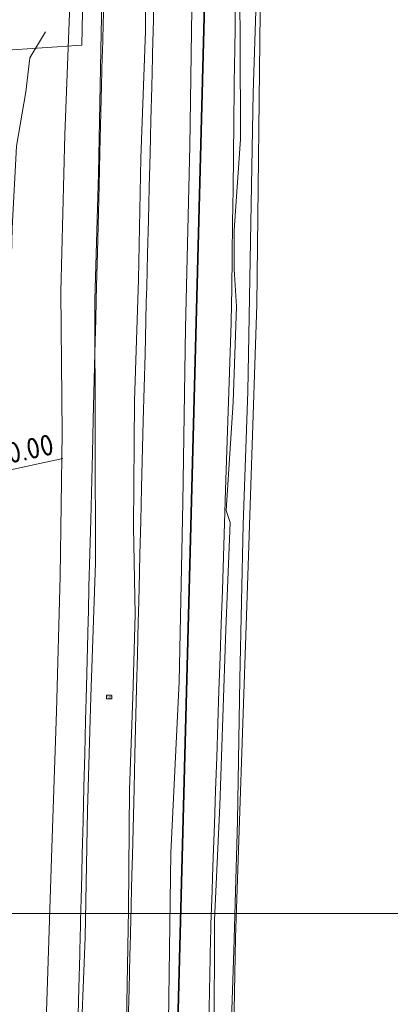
# Model space of a CAD drawing. Header units: metres. Extents: x 250001 to 257773, y 598992 to 609118.
# Tile 464 of 656: x 253855 to 253877, y 603808 to 603867. Entities that reach past the tile are written whole.
import ezdxf
from ezdxf.enums import TextEntityAlignment as Align

# ---------------------------------------------------------------- set-up
doc = ezdxf.new("R2010")
doc.units = ezdxf.units.M
for name, color, linetype, lineweight in [('B-WE-GR-GRAS-GV', 252, 'Continuous', 13), ('B-WE-GW-TALUD-G', 252, 'Continuous', 18), ('B-WE-GW-TALUD_KRUIN-G', 252, 'Continuous', 18), ('B-WE-OG-HOOGTELIJN-G', 252, 'Continuous', 18), ('B-WE-OG-TERREIN_ERF-GV', 7, 'Continuous', 18), ('B-WE-VH-VERHARDING_GESLOTEN-GV', 252, 'Continuous', 18), ('B-WE-VW-HECTOMETRERING-S', 252, 'Continuous', 25), ('X-XX-AL-AANKLEDING-M', 7, 'Continuous', 18), ('X-XX-AL-REFERENTIE-G', 7, 'Continuous', 18), ('X-XX-AL-TEKENBLAD_DEELKADER-G', 7, 'Continuous', 15)]:
    doc.layers.add(name, color=color, linetype=linetype, lineweight=lineweight)
doc.layers.add('N-WE-KG-GRENS INMETING-G', color=240, linetype='FENCELINE1', lineweight=35, plot=False)
doc.styles.add('NLCS-ISO', font='NLCS-ISO.ttf')
doc.styles.add('NLCS-ISO-ANNOTATIEF-T25', font='NLCS-ISO.ttf', dxfattribs={"height": 2.5})
doc.linetypes.add('FENCELINE1', pattern='A,6.35,-2.54,[133,ltypeshp.shx,S=2.54,R=0,X=-2.54,Y=0],-2.54,25.4', length=36.83)
doc.dimstyles.new('NLCS-ANNOTATIEF-T25-PIJL_L2_H1', dxfattribs={"dimtxt": 2.5, "dimasz": 2.5, "dimexe": 2, "dimexo": 2, "dimgap": 0.7, "dimtad": 1, "dimzin": 0, "dimdsep": 46, "dimtxsty": 'NLCS-ISO-ANNOTATIEF-T25', "dimcen": 0, "dimdle": 2, "dimclrd": 256, "dimclre": 256, "dimclrt": 256, "dimadec": 1, "dimazin": 0, "dimtfac": 1, "dimtdec": 3, "dimtofl": 0, "dimtmove": 0, "dimatfit": 3, "dimfxl": 2, "dimfxlon": 1, "dimtfillclr": 256, "dimtolj": 1, "dimtzin": 0, "dimlwd": -1, "dimlwe": -1, "dimarcsym": 0})

# ---------------------------------------------------------------- blocks, each defined once
blk = doc.blocks.new('*D51')
at = {"layer": 'Defpoints', "color": 0, "transparency": 16777216}
for p in [(253849.1, 603838.981), (253839.323, 603836.879)]:
    blk.add_point(p, dxfattribs=at)
at = {"layer": 'X-XX-AL-AANKLEDING-M', "transparency": 16777216}
blk.add_line((253857.361, 603840.757), (253850.322, 603839.243), dxfattribs=at)
blk.add_solid([(253850.278, 603839.447), (253850.366, 603839.04), (253849.1, 603838.981)], dxfattribs=at)
at = {"layer": 'X-XX-AL-AANKLEDING-M', "transparency": 16777216, "insert": (253854.247, 603841.085), "char_height": 1.25, "attachment_point": 5, "rotation": 12.13342, "style": 'NLCS-ISO-ANNOTATIEF-T25', "bg_fill": 3, "box_fill_scale": 1.1, "bg_fill_color": 256, "bg_fill_true_color": 13158600, "bg_fill_transparency": 0}
blk.add_mtext('\\A1;R=10.00', dxfattribs=at)
blk = doc.blocks.new('BS2021-132-Xref-BGT-GRIJS-20210617-aangepast')
at = {"layer": 'B-WE-GR-GRAS-GV', "flags": 128}
for points in [[(253851.851, 603982.129), (253851.141, 603927.085), (253851.141, 603888.088), (253858.931, 603887.39), (253858.504, 603865.485), (253851.358, 603865.004), (253849.7, 603836.172), (253849.678, 603835.311), (253849.628, 603833.312), (253849.591, 603831.822), (253849.578, 603831.313), (253849.528, 603829.313), (253849.428, 603825.315), (253849.377, 603823.315), (253849.277, 603819.317), (253849.227, 603817.317), (253849.197, 603816.142), (253849.177, 603815.318), (253849.127, 603813.318), (253849.114, 603812.828), (253849.107, 603812.55), (253849.076, 603811.319), (253849.026, 603809.32), (253848.976, 603807.32)], [(253858.223, 603805.088), (253858.323, 603809.086), (253858.373, 603811.086), (253858.404, 603812.317), (253858.411, 603812.594), (253858.424, 603813.085), (253858.474, 603815.084), (253858.494, 603815.908), (253858.524, 603817.084), (253858.574, 603819.083), (253858.624, 603821.083), (253858.674, 603823.082), (253858.725, 603825.081), (253858.775, 603827.081), (253858.875, 603831.079), (253858.888, 603831.588), (253858.925, 603833.079), (253858.975, 603835.078), (253859.026, 603837.078), (253859.126, 603841.076), (253859.176, 603843.076), (253859.276, 603847.074), (253859.327, 603849.074), (253859.355, 603850.201), (253859.377, 603851.073), (253859.427, 603853.073), (253859.527, 603857.071), (253859.578, 603859.071), (253859.678, 603863.069), (253859.722, 603864.821), (253859.728, 603865.069), (253859.828, 603869.067)], [(253859.828, 603869.067), (253859.728, 603865.069), (253859.722, 603864.821), (253859.678, 603863.069), (253859.578, 603859.071), (253859.527, 603857.071), (253859.427, 603853.073), (253859.377, 603851.073), (253859.355, 603850.201), (253859.327, 603849.074), (253859.276, 603847.074), (253859.176, 603843.076), (253859.126, 603841.076), (253859.026, 603837.078), (253858.975, 603835.078), (253858.925, 603833.079), (253858.888, 603831.588), (253858.875, 603831.079), (253858.775, 603827.081), (253858.725, 603825.081), (253858.674, 603823.082), (253858.624, 603821.083), (253858.574, 603819.083), (253858.524, 603817.084), (253858.494, 603815.908), (253858.474, 603815.084), (253858.424, 603813.085), (253858.411, 603812.594), (253858.404, 603812.317), (253858.373, 603811.086), (253858.323, 603809.086), (253858.223, 603805.088)], [(253861.272, 603807.012), (253861.322, 603809.011), (253861.373, 603811.01), (253861.403, 603812.242), (253861.41, 603812.519), (253861.423, 603813.01), (253861.473, 603815.009), (253861.494, 603815.833), (253861.523, 603817.009), (253861.623, 603821.007), (253861.674, 603823.007), (253861.774, 603827.005), (253861.824, 603829.005), (253861.874, 603831.004), (253861.887, 603831.513), (253861.924, 603833.004), (253861.975, 603835.003), (253862.025, 603837.002), (253862.075, 603839.002), (253862.175, 603843), (253862.225, 603845), (253862.276, 603846.999), (253862.326, 603848.999), (253862.354, 603850.126), (253862.376, 603850.998), (253862.426, 603852.997), (253862.476, 603854.997), (253862.526, 603856.996), (253862.577, 603858.995), (253862.627, 603860.995), (253862.677, 603862.994), (253862.721, 603864.746), (253862.727, 603864.993), (253862.777, 603866.993), (253862.827, 603868.992)], [(253862.827, 603868.992), (253862.777, 603866.993), (253862.727, 603864.993), (253862.721, 603864.746), (253862.677, 603862.994), (253862.627, 603860.995), (253862.577, 603858.995), (253862.526, 603856.996), (253862.476, 603854.997), (253862.426, 603852.997), (253862.376, 603850.998), (253862.354, 603850.126), (253862.326, 603848.999), (253862.276, 603846.999), (253862.225, 603845), (253862.175, 603843), (253862.075, 603839.002), (253862.025, 603837.002), (253861.975, 603835.003), (253861.924, 603833.004), (253861.887, 603831.513), (253861.874, 603831.004), (253861.824, 603829.005), (253861.774, 603827.005), (253861.674, 603823.007), (253861.623, 603821.007), (253861.523, 603817.009), (253861.494, 603815.833), (253861.473, 603815.009), (253861.423, 603813.01), (253861.41, 603812.519), (253861.403, 603812.242), (253861.373, 603811.01), (253861.322, 603809.011), (253861.272, 603807.012)], [(253866.096, 603806.891), (253866.133, 603808.89), (253866.171, 603810.89), (253866.194, 603812.121), (253866.204, 603812.399), (253866.221, 603812.889), (253866.289, 603814.888), (253866.317, 603815.712), (253866.358, 603816.887), (253866.426, 603818.886), (253866.495, 603820.885), (253866.563, 603822.884), (253866.632, 603824.883), (253866.7, 603826.882), (253866.769, 603828.881), (253866.837, 603830.88), (253866.855, 603831.388), (253866.903, 603832.879), (253867.033, 603836.877), (253867.097, 603838.876), (253867.422, 603848.871), (253867.458, 603849.998), (253867.469, 603850.87), (253867.493, 603852.87), (253867.518, 603854.87), (253867.542, 603856.87), (253867.592, 603860.87), (253867.616, 603862.87), (253867.638, 603864.623), (253867.641, 603864.87), (253867.665, 603866.87), (253867.69, 603868.87)]]:
    blk.add_lwpolyline(points, dxfattribs=at)
at = {"layer": 'B-WE-GW-TALUD_KRUIN-G', "flags": 128}
for points in [[(253858.223, 603805.088), (253858.323, 603809.086), (253858.373, 603811.086), (253858.404, 603812.317), (253858.411, 603812.594), (253858.424, 603813.085), (253858.474, 603815.084), (253858.494, 603815.908), (253858.524, 603817.084), (253858.574, 603819.083), (253858.624, 603821.083), (253858.674, 603823.082), (253858.725, 603825.081), (253858.775, 603827.081), (253858.875, 603831.079), (253858.888, 603831.588), (253858.925, 603833.079), (253858.975, 603835.078), (253859.026, 603837.078), (253859.126, 603841.076), (253859.176, 603843.076), (253859.276, 603847.074), (253859.327, 603849.074), (253859.355, 603850.201), (253859.377, 603851.073), (253859.427, 603853.073), (253859.527, 603857.071), (253859.578, 603859.071), (253859.678, 603863.069), (253859.722, 603864.821), (253859.728, 603865.069), (253859.828, 603869.067)], [(253862.827, 603868.992), (253862.777, 603866.993), (253862.727, 603864.993), (253862.721, 603864.746), (253862.677, 603862.994), (253862.627, 603860.995), (253862.577, 603858.995), (253862.526, 603856.996), (253862.476, 603854.997), (253862.426, 603852.997), (253862.376, 603850.998), (253862.354, 603850.126), (253862.326, 603848.999), (253862.276, 603846.999), (253862.225, 603845), (253862.175, 603843), (253862.075, 603839.002), (253862.025, 603837.002), (253861.975, 603835.003), (253861.924, 603833.004), (253861.887, 603831.513), (253861.874, 603831.004), (253861.824, 603829.005), (253861.774, 603827.005), (253861.674, 603823.007), (253861.623, 603821.007), (253861.523, 603817.009), (253861.494, 603815.833), (253861.473, 603815.009), (253861.423, 603813.01), (253861.41, 603812.519), (253861.403, 603812.242), (253861.373, 603811.01), (253861.322, 603809.011), (253861.272, 603807.012)]]:
    blk.add_lwpolyline(points, dxfattribs=at)
at = {"layer": 'B-WE-OG-TERREIN_ERF-GV', "flags": 128}
blk.add_lwpolyline([(253858.931, 603887.39), (253851.141, 603888.088), (253850.164, 603888.176), (253845.826, 603888.565), (253841.054, 603889.053), (253840.92, 603883.817), (253840.758, 603878.784), (253840.665, 603874.748), (253840.613, 603873.508), (253840.491, 603868.958), (253840.382, 603865.083), (253840.364, 603864.678), (253840.346, 603864.262), (253851.358, 603865.004), (253858.504, 603865.485)], close=True, dxfattribs=at)
at = {"layer": 'B-WE-VH-VERHARDING_GESLOTEN-GV', "flags": 128}
for points in [[(253867.69, 603868.87), (253867.665, 603866.87), (253867.641, 603864.87), (253867.638, 603864.623), (253867.616, 603862.87), (253867.592, 603860.87), (253867.542, 603856.87), (253867.518, 603854.87), (253867.493, 603852.87), (253867.469, 603850.87), (253867.458, 603849.998), (253867.422, 603848.871), (253867.097, 603838.876), (253867.033, 603836.877), (253866.903, 603832.879), (253866.855, 603831.388), (253866.837, 603830.88), (253866.769, 603828.881), (253866.7, 603826.882), (253866.632, 603824.883), (253866.563, 603822.884), (253866.495, 603820.885), (253866.426, 603818.886), (253866.358, 603816.887), (253866.317, 603815.712), (253866.289, 603814.888), (253866.221, 603812.889), (253866.204, 603812.399), (253866.194, 603812.121), (253866.171, 603810.89), (253866.133, 603808.89), (253866.096, 603806.891)], [(253867.325, 603792.553), (253867.694, 603812.081), (253868.354, 603831.338), (253868.958, 603849.965), (253869.194, 603869.212), (253869.479, 603886.109), (253869.943, 603903.056), (253870.539, 603922.773)], [(253870.539, 603922.773), (253869.943, 603903.056), (253869.479, 603886.109), (253869.194, 603869.212), (253868.958, 603849.965), (253868.354, 603831.338), (253867.694, 603812.081), (253867.325, 603792.553)]]:
    blk.add_lwpolyline(points, dxfattribs=at)
blk = doc.blocks.new('SVW-HECTOMETERPAAL-SO')
at = {"lineweight": 18}
blk.add_lwpolyline([(-1.43, -1.05), (1.43, -1.05, 0.414214), (1.6, -0.87), (1.6, 0.87, 0.414214), (1.43, 1.05), (-1.43, 1.05, 0.414214), (-1.6, 0.87), (-1.6, -0.87, 0.414214)], format="xyb", close=True, dxfattribs=at)
at = {"lineweight": 18, "style": 'NLCS-ISO'}
blk.add_text('hm', height=1.8, dxfattribs=at).set_placement((0, 0), align=Align.MIDDLE_CENTER)
blk = doc.blocks.new('BS2021-132-Xref-inmeting-2d-Provincie-20211104')
at = {"layer": 'B-WE-GW-TALUD-G'}
for points in [[(253858.402, 603804.551), (253858.693, 603812.101), (253858.842, 603819.7), (253859.044, 603826.491), (253859.308, 603834.521), (253859.286, 603842.097), (253859.28, 603850.222), (253859.502, 603857.799), (253859.657, 603866.218), (253859.868, 603876.034), (253860.09, 603882.83), (253860.282, 603891.069), (253860.308, 603900.534), (253860.71, 603909.25), (253860.997, 603916.243), (253861.303, 603923.083), (253861.596, 603931.027), (253861.994, 603937.752), (253862.081, 603944.943), (253862.2, 603951.48), (253862.47, 603958.512), (253862.587, 603963.761)], [(253865.861, 603961.033), (253865.412, 603955.065), (253864.947, 603949.832), (253864.673, 603945.002), (253864.338, 603938.538), (253864.166, 603932.304), (253864.178, 603926.947), (253863.872, 603919.632), (253863.555, 603911.708), (253863.283, 603903.89), (253862.973, 603896.163), (253862.74, 603888.542), (253862.655, 603881.31), (253862.345, 603874.059), (253862.303, 603866.32), (253862.026, 603858.722), (253861.877, 603851.46), (253861.644, 603844.204), (253861.581, 603836.673), (253861.693, 603831.423), (253861.554, 603826.5), (253861.354, 603820.94), (253861.288, 603813.765), (253861.157, 603805.896)], [(253866.411, 603806.026), (253866.432, 603813.125), (253866.753, 603819.986), (253867.107, 603830.523), (253867.378, 603836.917), (253867.127, 603837.636), (253867.556, 603844.131), (253867.754, 603849.853), (253867.615, 603852.073), (253867.6, 603854.422), (253867.997, 603859.85), (253867.963, 603865.822), (253867.911, 603872.776), (253868.169, 603881.811), (253868.315, 603891.709), (253868.549, 603895.841), (253868.474, 603904.341)]]:
    blk.add_lwpolyline(points, dxfattribs=at)
at = {"layer": 'B-WE-OG-HOOGTELIJN-G'}
for points in [[(253855.571, 603776.442), (253855.739, 603784.692), (253856.061, 603792.264), (253856.135, 603800.589), (253856.438, 603809.464), (253856.697, 603817.468), (253856.98, 603825.609), (253857.192, 603833.709), (253857.325, 603842.246), (253857.232, 603850.733), (253857.478, 603860.136), (253857.812, 603868.96), (253857.907, 603876.643), (253857.812, 603884.025), (253858.051, 603890.581), (253858.407, 603898.169), (253858.428, 603906.277), (253858.389, 603915.483), (253858.588, 603924.919), (253858.787, 603934.81), (253858.952, 603944.391), (253859.071, 603951.899), (253859.612, 603959.189), (253859.801, 603963.754)], [(253862.619, 603777.542), (253863.219, 603785.004), (253863.409, 603794.825), (253863.658, 603805.607), (253863.819, 603817.159), (253864.324, 603827.384), (253864.53, 603838.113), (253864.706, 603848.575), (253864.953, 603859.448), (253865.106, 603869.056), (253865.273, 603878.555), (253865.566, 603888.99), (253865.948, 603898.922), (253866.082, 603909.455), (253866.349, 603919.126), (253866.589, 603928.517), (253866.617, 603933.364), (253866.716, 603938.001), (253866.993, 603943.063), (253867.511, 603949.216), (253868.435, 603956.266), (253868.856, 603961.079)], [(253872.709, 603959.901), (253872.112, 603954.377), (253871.682, 603949.784), (253871.5, 603947.895), (253871.248, 603944.209), (253871.066, 603940.106), (253870.922, 603932.235), (253870.746, 603923.291), (253870.49, 603914.728), (253870.33, 603905.92), (253870.176, 603898.361), (253869.92, 603890.268), (253869.65, 603881.796), (253869.467, 603877.703), (253869.13, 603877.383), (253869.032, 603871.239), (253868.742, 603862.638), (253868.58, 603853.743), (253868.418, 603844.769), (253868.139, 603836.813), (253867.953, 603827.548), (253867.802, 603819.08), (253867.595, 603811.327), (253867.298, 603802.434)], [(253856.318, 603866.279), (253855.394, 603864.719), (253855.157, 603862.682), (253854.595, 603859.444), (253854.335, 603854.529), (253854.171, 603848.006), (253854.053, 603840.554), (253853.564, 603833.123), (253853.24, 603823.844), (253852.807, 603815.457), (253852.523, 603805.989), (253852.264, 603797.713), (253852.093, 603790.691), (253851.83, 603783.025), (253851.598, 603776.426)]]:
    blk.add_lwpolyline(points, dxfattribs=at)
at = {"layer": 'B-WE-VW-HECTOMETRERING-S', "xscale": 0.1, "yscale": 0.1, "zscale": 0.1}
blk.add_blockref('SVW-HECTOMETERPAAL-SO', (253860.124, 603826.483), dxfattribs=at)

msp = doc.modelspace()

# ---------------------------------------------------------------- linework, layer by layer
at = {"layer": 'N-WE-KG-GRENS INMETING-G', "flags": 128}
msp.add_lwpolyline([(253868.05, 603952.521), (253830.033, 603952.227), (253820.308, 603945.155), (253820.707, 603839.319), (253815.945, 603821.861), (253814.94, 603786.563), (253863.669, 603784.891)], close=True, dxfattribs=at)
at = {"layer": 'X-XX-AL-TEKENBLAD_DEELKADER-G', "flags": 128}
msp.add_lwpolyline([(253775.614, 603949.532), (253923.364, 603949.532), (253923.364, 603813.532), (253775.614, 603813.532)], close=True, dxfattribs=at)

# ---------------------------------------------------------------- block references
at = {"layer": 'X-XX-AL-REFERENTIE-G'}
for name in ['BS2021-132-Xref-BGT-GRIJS-20210617-aangepast', 'BS2021-132-Xref-inmeting-2d-Provincie-20211104']:
    msp.add_blockref(name, (0, 0), dxfattribs=at)

# ---------------------------------------------------------------- next in the draw order: dimensions: what is measured, and where the dimension line sits
at = {"layer": 'X-XX-AL-AANKLEDING-M'}
dim = msp.add_radius_dim(center=(253839.323, 603836.879), mpoint=(253849.1, 603838.981), dimstyle='NLCS-ANNOTATIEF-T25-PIJL_L2_H1', override={"dimpost": 'R=<>', "dimtfill": 1}, dxfattribs=at)
dim.commit()
dim.dimension.update_dxf_attribs({"geometry": '*D51', "text_midpoint": (253854.247, 603841.085)})

doc.saveas('drawing.dxf')
